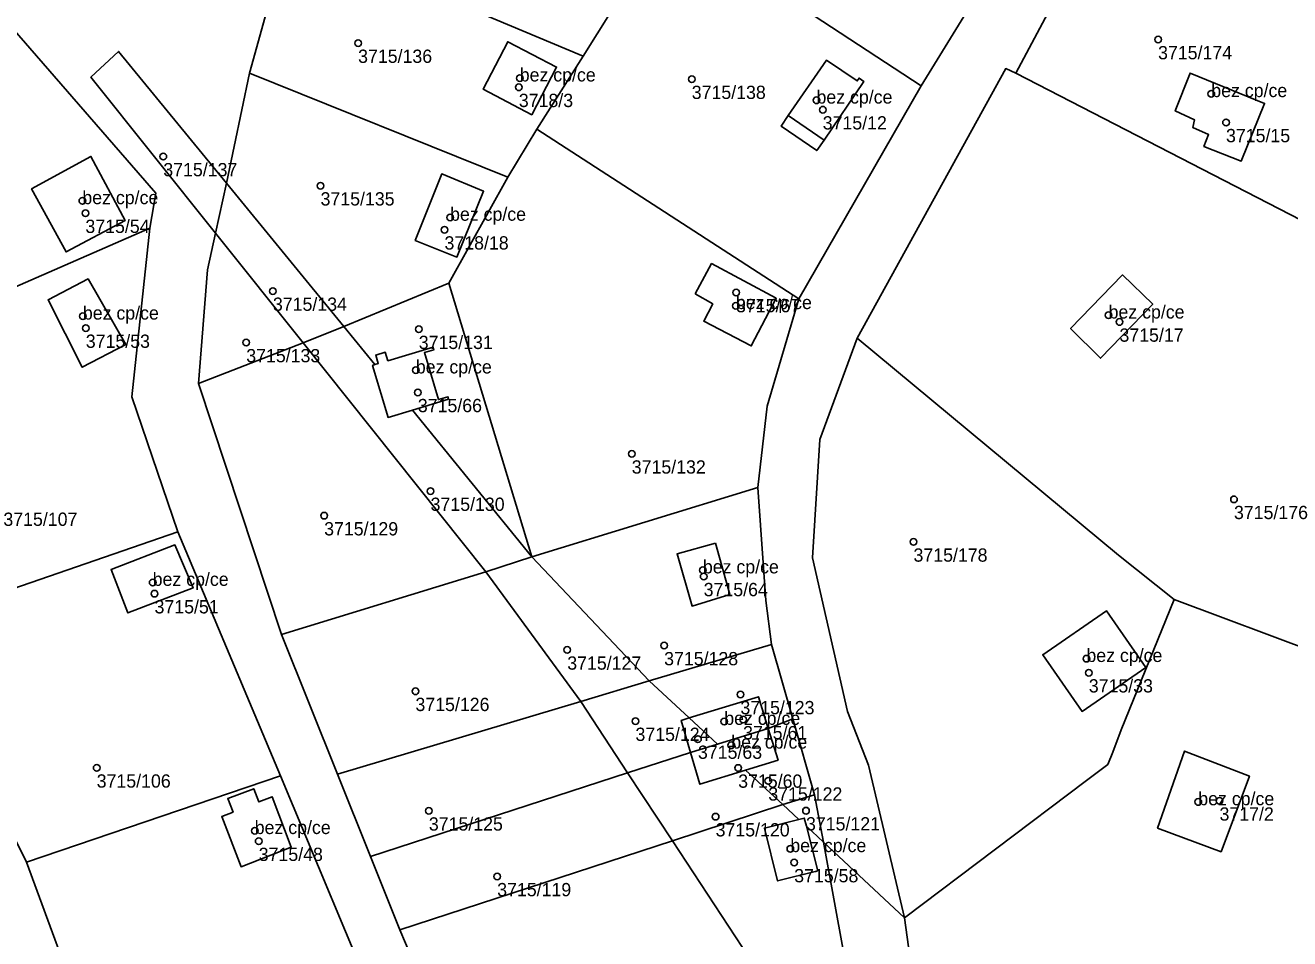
# Model space of a CAD drawing. Extents: x -878211 to -870363, y -1058464 to -1052522.
# Drawn here: x -874257.5 to -874162.2, y -1054827.4 to -1054758.5 of the extents above; entities that cross this region are included whole.
import ezdxf

# ---------------------------------------------------------------- set-up
doc = ezdxf.new("R2010")
doc.units = 0
for name, color, linetype in [('Definiční body', 7, 'Continuous'), ('Polygon budovy', 7, 'Continuous'), ('Polygon parcely', 7, 'Continuous')]:
    doc.layers.add(name, color=color, linetype=linetype)

msp = doc.modelspace()

# ---------------------------------------------------------------- linework, layer by layer
at = {"layer": 'Definiční body'}
for centre in [(-874172.11, -1054759.57994), (-874232.39, -1054759.84994), (-874220.21, -1054762.48994), (-874220.28, -1054763.17994), (-874207.25, -1054762.56994), (-874197.85, -1054764.15994), (-874168.1, -1054763.66994), (-874197.38, -1054764.86994), (-874166.99, -1054765.82994), (-874247.07, -1054768.39994), (-874235.22, -1054770.59994), (-874253.17, -1054771.73994), (-874252.94, -1054772.66994), (-874225.46, -1054772.98994), (-874225.88, -1054773.91994), (-874238.81, -1054778.53994), (-874203.91, -1054778.64994), (-874203.92, -1054779.64994), (-874253.13, -1054780.43994), (-874175.84, -1054780.35994), (-874252.91, -1054781.32994), (-874227.82, -1054781.41994), (-874175.02, -1054780.86994), (-874240.82, -1054782.41994), (-874228.04, -1054784.49994), (-874227.89, -1054786.17994), (-874211.77, -1054790.80994), (-874226.93, -1054793.61994), (-874166.39, -1054794.23994), (-874234.95, -1054795.46994), (-874190.54, -1054797.44994), (-874206.41, -1054799.56994), (-874247.87, -1054800.50994), (-874206.35, -1054800.04994), (-874247.73, -1054801.34994), (-874209.33, -1054805.25994), (-874216.63, -1054805.58994), (-874177.51, -1054806.24994), (-874177.33, -1054807.30994), (-874228.07, -1054808.70994), (-874203.58, -1054808.94994), (-874211.49, -1054810.95994), (-874204.8, -1054810.98994), (-874203.38, -1054810.83994), (-874206.78, -1054812.30994), (-874204.27, -1054812.77994), (-874252.09, -1054814.47994), (-874203.75, -1054814.48994), (-874201.48, -1054815.45994), (-874227.06, -1054817.71994), (-874198.64, -1054817.70994), (-874169.08, -1054817.04994), (-874167.48, -1054816.96994), (-874205.45, -1054818.15994), (-874240.18, -1054819.21994), (-874239.88, -1054820.00994), (-874199.82, -1054820.57994), (-874199.53, -1054821.61994), (-874221.91, -1054822.66994)]:
    msp.add_circle(centre, 0.25, dxfattribs=at)
at = {"layer": 'Polygon budovy'}
for points in [[(-874219.31, -1054765.25), (-874217.44, -1054761.66), (-874221.11, -1054759.75), (-874222.96, -1054763.33)], [(-874197.09, -1054761.13), (-874199.99, -1054765.3), (-874197.26, -1054767.16), (-874194.27, -1054762.75), (-874194.64, -1054762.49), (-874194.78, -1054762.7)], [(-874169.7, -1054762.11), (-874170.82, -1054764.96), (-874169.36, -1054765.64), (-874169.5, -1054766.21), (-874168.31, -1054766.75), (-874168.66, -1054767.63), (-874165.86, -1054768.75), (-874164.08, -1054764.39)], [(-874252.53, -1054768.39), (-874256.99, -1054770.84), (-874254.4, -1054775.59), (-874249.95, -1054773.23)], [(-874228.09, -1054774.72), (-874224.94, -1054775.98), (-874222.94, -1054771.01), (-874226.09, -1054769.71)], [(-874206.99, -1054778.75), (-874205.67, -1054779.51), (-874206.35, -1054780.81), (-874202.76, -1054782.68), (-874200.88, -1054779.08), (-874205.76, -1054776.47)], [(-874178.7, -1054781.37), (-874176.44, -1054783.6), (-874172.51, -1054779.53), (-874174.79, -1054777.32)], [(-874252.74, -1054777.62), (-874255.75, -1054779.2), (-874253.18, -1054784.28), (-874249.9, -1054782.56)], [(-874231.3, -1054784.14), (-874230.13, -1054788.06), (-874228.3, -1054787.52), (-874225.57, -1054786.7), (-874225.62, -1054786.51), (-874226.34, -1054786.72), (-874227.4, -1054783.18), (-874226.68, -1054782.96), (-874226.74, -1054782.77), (-874230.15, -1054783.79), (-874230.34, -1054783.15), (-874231.06, -1054783.37), (-874230.87, -1054784.01), (-874231.12, -1054784.08)], [(-874205.45, -1054797.54), (-874208.35, -1054798.34), (-874207.22, -1054802.29), (-874204.39, -1054801.41)], [(-874251.01, -1054799.53), (-874249.75, -1054802.8), (-874244.83, -1054800.91), (-874246.19, -1054797.67)], [(-874176, -1054802.64), (-874180.8, -1054805.96), (-874177.84, -1054810.23), (-874173.04, -1054806.92)], [(-874202.22, -1054809.12), (-874207.44, -1054810.72), (-874208.04, -1054810.91), (-874207.34, -1054813.31), (-874205.32, -1054812.69), (-874201.48, -1054811.51)], [(-874207.34, -1054813.31), (-874206.65, -1054815.72), (-874203.19, -1054814.65), (-874200.74, -1054813.9), (-874201.48, -1054811.51), (-874205.32, -1054812.69)], [(-874170.11, -1054813.22), (-874172.15, -1054819.02), (-874167.36, -1054820.81), (-874165.23, -1054815.1)], [(-874242.66, -1054818.14), (-874241.21, -1054821.93), (-874237.43, -1054820.47), (-874238.87, -1054816.66), (-874239.88, -1054817.05), (-874240.25, -1054816.05), (-874242.21, -1054816.79), (-874241.81, -1054817.81)], [(-874200.78, -1054823), (-874197.76, -1054822.24), (-874198.61, -1054818.88), (-874198.77, -1054818.27), (-874199.17, -1054818.37), (-874201.78, -1054819.02)]]:
    msp.add_lwpolyline(points, close=True, dxfattribs=at)
at = {"layer": 'Polygon parcely'}
for points in [[(-874224.55, -1054837.74), (-874229.24, -1054826.68), (-874231.45, -1054821.17), (-874233.94, -1054814.96), (-874238.16, -1054804.43), (-874244.42, -1054785.5), (-874243.75, -1054776.93), (-874243.13, -1054774.17), (-874252.52, -1054762.41), (-874250.45, -1054760.47), (-874242.31, -1054770.41), (-874240.58, -1054762.12), (-874237.63, -1054751.51), (-874236.06, -1054746.16), (-874234.67, -1054742.82), (-874231.08, -1054736.32), (-874221.67, -1054721.07), (-874213.29, -1054707.67)], [(-874180.85, -1054748.23), (-874189.97, -1054763.06), (-874199.17, -1054779.12), (-874201.56, -1054787.22), (-874202.28, -1054793.34), (-874201.67, -1054801.86), (-874201.24, -1054805.17), (-874199.63, -1054810.79), (-874197.99, -1054816.52), (-874197.33, -1054820.07), (-874191.23, -1054825.79), (-874193.92, -1054814.27), (-874195.52, -1054810.24), (-874198.16, -1054798.65), (-874197.61, -1054789.72), (-874194.79, -1054782.09), (-874183.59, -1054761.77), (-874182.84, -1054762.12), (-874177.84, -1054752.71)], [(-874265.13, -1054751), (-874247.63, -1054771.16), (-874248.08, -1054773.81), (-874249.44, -1054786.52), (-874245.97, -1054796.7), (-874238.24, -1054815.08), (-874230.47, -1054833.67), (-874222.7, -1054851.96), (-874214.92, -1054870.41), (-874208.26, -1054886.42), (-874214.14, -1054895.35), (-874205.83, -1054886.09)]]:
    msp.add_lwpolyline(points, dxfattribs=at)
for points in [[(-874208.84, -1054750.69), (-874189.97, -1054763.06), (-874180.85, -1054748.23), (-874200.38, -1054735.33)], [(-874231.08, -1054736.32), (-874234.67, -1054742.82), (-874236.06, -1054746.16), (-874237.63, -1054751.51), (-874215.44, -1054760.83), (-874209.36, -1054751.11), (-874208.84, -1054750.69)], [(-874175.75, -1054749.15), (-874177.84, -1054752.71), (-874182.84, -1054762.12), (-874156.35, -1054775.75), (-874152.15, -1054761.4)], [(-874189.97, -1054763.06), (-874208.84, -1054750.69), (-874209.36, -1054751.11), (-874215.44, -1054760.83), (-874218.93, -1054766.34), (-874199.17, -1054779.12)], [(-874248.08, -1054773.81), (-874247.63, -1054771.16), (-874265.13, -1054751), (-874268.09, -1054751.36), (-874279.07, -1054771.67), (-874281.02, -1054776.09), (-874277.65, -1054775.99), (-874273.64, -1054784.95)], [(-874215.44, -1054760.83), (-874237.63, -1054751.51), (-874240.58, -1054762.12), (-874221.1, -1054769.95), (-874218.93, -1054766.34)], [(-874222.96, -1054763.33), (-874221.11, -1054759.75), (-874217.44, -1054761.66), (-874219.31, -1054765.25)], [(-874222.96, -1054763.33), (-874219.31, -1054765.25), (-874217.44, -1054761.66), (-874221.11, -1054759.75)], [(-874242.31, -1054770.41), (-874250.45, -1054760.47), (-874252.52, -1054762.41), (-874243.13, -1054774.17)], [(-874197.26, -1054767.16), (-874194.27, -1054762.75), (-874194.64, -1054762.49), (-874194.78, -1054762.7), (-874197.09, -1054761.13), (-874199.99, -1054765.3), (-874200.51, -1054766.12), (-874197.83, -1054767.95)], [(-874197.26, -1054767.16), (-874197.83, -1054767.95), (-874200.51, -1054766.12), (-874199.99, -1054765.3), (-874197.09, -1054761.13), (-874194.78, -1054762.7), (-874194.64, -1054762.49), (-874194.27, -1054762.75)], [(-874221.1, -1054769.95), (-874240.58, -1054762.12), (-874242.31, -1054770.41), (-874233.47, -1054781.21), (-874225.55, -1054777.95)], [(-874175.1, -1054798.44), (-874170.91, -1054801.8), (-874160.01, -1054805.85), (-874149.95, -1054778.93), (-874156.35, -1054775.75), (-874182.84, -1054762.12), (-874183.59, -1054761.77), (-874194.79, -1054782.09)], [(-874169.36, -1054765.64), (-874170.82, -1054764.96), (-874169.7, -1054762.11), (-874164.08, -1054764.39), (-874165.86, -1054768.75), (-874168.66, -1054767.63), (-874168.31, -1054766.75), (-874169.5, -1054766.21)], [(-874169.36, -1054765.64), (-874169.5, -1054766.21), (-874168.31, -1054766.75), (-874168.66, -1054767.63), (-874165.86, -1054768.75), (-874164.08, -1054764.39), (-874169.7, -1054762.11), (-874170.82, -1054764.96)], [(-874199.17, -1054779.12), (-874218.93, -1054766.34), (-874221.1, -1054769.95), (-874225.55, -1054777.95), (-874219.29, -1054798.58), (-874202.28, -1054793.34), (-874201.56, -1054787.22)], [(-874249.95, -1054773.23), (-874252.53, -1054768.39), (-874256.99, -1054770.84), (-874254.4, -1054775.59)], [(-874249.95, -1054773.23), (-874254.4, -1054775.59), (-874256.99, -1054770.84), (-874252.53, -1054768.39)], [(-874224.94, -1054775.98), (-874228.09, -1054774.72), (-874226.09, -1054769.71), (-874222.94, -1054771.01)], [(-874224.94, -1054775.98), (-874222.94, -1054771.01), (-874226.09, -1054769.71), (-874228.09, -1054774.72)], [(-874243.13, -1054774.17), (-874236.54, -1054782.43), (-874233.47, -1054781.21), (-874242.31, -1054770.41)], [(-874248.08, -1054773.81), (-874273.64, -1054784.95), (-874268.5, -1054797.3), (-874265.42, -1054803.41), (-874245.97, -1054796.7), (-874249.44, -1054786.52)], [(-874236.54, -1054782.43), (-874243.13, -1054774.17), (-874243.75, -1054776.93), (-874244.42, -1054785.5)], [(-874206.99, -1054778.75), (-874205.76, -1054776.47), (-874200.88, -1054779.08), (-874202.76, -1054782.68), (-874206.35, -1054780.81), (-874205.67, -1054779.51)], [(-874206.99, -1054778.75), (-874205.67, -1054779.51), (-874206.35, -1054780.81), (-874202.76, -1054782.68), (-874200.88, -1054779.08), (-874205.76, -1054776.47)], [(-874174.79, -1054777.32), (-874172.51, -1054779.53), (-874176.44, -1054783.6), (-874178.7, -1054781.37)], [(-874174.79, -1054777.32), (-874178.7, -1054781.37), (-874176.44, -1054783.6), (-874172.51, -1054779.53)], [(-874253.18, -1054784.28), (-874255.75, -1054779.2), (-874252.74, -1054777.62), (-874249.9, -1054782.56)], [(-874253.18, -1054784.28), (-874249.9, -1054782.56), (-874252.74, -1054777.62), (-874255.75, -1054779.2)], [(-874230.34, -1054783.15), (-874230.15, -1054783.79), (-874226.74, -1054782.77), (-874226.68, -1054782.96), (-874227.4, -1054783.18), (-874226.34, -1054786.72), (-874225.62, -1054786.51), (-874225.57, -1054786.7), (-874228.3, -1054787.52), (-874219.29, -1054798.58), (-874225.55, -1054777.95), (-874233.47, -1054781.21), (-874231.12, -1054784.08), (-874230.87, -1054784.01), (-874231.06, -1054783.37)], [(-874231.12, -1054784.08), (-874233.47, -1054781.21), (-874236.54, -1054782.43), (-874222.76, -1054799.71), (-874219.29, -1054798.58), (-874228.3, -1054787.52), (-874230.13, -1054788.06), (-874231.3, -1054784.14)], [(-874194.79, -1054782.09), (-874197.61, -1054789.72), (-874198.16, -1054798.65), (-874195.52, -1054810.24), (-874193.92, -1054814.27), (-874191.23, -1054825.79), (-874177.5, -1054815.44), (-874175.9, -1054814.23), (-874175.52, -1054813.3), (-874174.9, -1054811.62), (-874170.91, -1054801.8), (-874175.1, -1054798.44)], [(-874222.76, -1054799.71), (-874236.54, -1054782.43), (-874244.42, -1054785.5), (-874238.16, -1054804.43)], [(-874228.3, -1054787.52), (-874225.57, -1054786.7), (-874225.62, -1054786.51), (-874226.34, -1054786.72), (-874227.4, -1054783.18), (-874226.68, -1054782.96), (-874226.74, -1054782.77), (-874230.15, -1054783.79), (-874230.34, -1054783.15), (-874231.06, -1054783.37), (-874230.87, -1054784.01), (-874231.12, -1054784.08), (-874231.3, -1054784.14), (-874230.13, -1054788.06)], [(-874210.46, -1054807.93), (-874201.24, -1054805.17), (-874201.67, -1054801.86), (-874202.28, -1054793.34), (-874219.29, -1054798.58)], [(-874265.42, -1054803.41), (-874260.52, -1054815.3), (-874257.38, -1054821.58), (-874238.24, -1054815.08), (-874245.97, -1054796.7)], [(-874205.45, -1054797.54), (-874208.35, -1054798.34), (-874207.22, -1054802.29), (-874204.39, -1054801.41)], [(-874205.45, -1054797.54), (-874204.39, -1054801.41), (-874207.22, -1054802.29), (-874208.35, -1054798.34)], [(-874244.83, -1054800.91), (-874246.19, -1054797.67), (-874251.01, -1054799.53), (-874249.75, -1054802.8)], [(-874244.83, -1054800.91), (-874249.75, -1054802.8), (-874251.01, -1054799.53), (-874246.19, -1054797.67)], [(-874219.29, -1054798.58), (-874222.76, -1054799.71), (-874215.62, -1054809.48), (-874210.46, -1054807.93)], [(-874238.16, -1054804.43), (-874233.94, -1054814.96), (-874215.62, -1054809.48), (-874222.76, -1054799.71)], [(-874160.01, -1054805.85), (-874170.91, -1054801.8), (-874174.9, -1054811.62), (-874175.52, -1054813.3), (-874175.9, -1054814.23), (-874177.5, -1054815.44), (-874191.23, -1054825.79), (-874189.93, -1054835.07), (-874177.39, -1054851.99), (-874137.55, -1054815.13), (-874145.96, -1054811.66)], [(-874173.04, -1054806.92), (-874177.84, -1054810.23), (-874180.8, -1054805.96), (-874176, -1054802.64)], [(-874173.04, -1054806.92), (-874176, -1054802.64), (-874180.8, -1054805.96), (-874177.84, -1054810.23)], [(-874202.22, -1054809.12), (-874201.48, -1054811.51), (-874199.63, -1054810.79), (-874201.24, -1054805.17), (-874210.46, -1054807.93), (-874207.44, -1054810.72)], [(-874207.34, -1054813.31), (-874208.04, -1054810.91), (-874207.44, -1054810.72), (-874210.46, -1054807.93), (-874215.62, -1054809.48), (-874212.09, -1054814.85)], [(-874212.09, -1054814.85), (-874215.62, -1054809.48), (-874233.94, -1054814.96), (-874231.45, -1054821.17)], [(-874207.44, -1054810.72), (-874205.32, -1054812.69), (-874201.48, -1054811.51), (-874202.22, -1054809.12)], [(-874207.44, -1054810.72), (-874208.04, -1054810.91), (-874207.34, -1054813.31), (-874205.32, -1054812.69)], [(-874199.63, -1054810.79), (-874201.48, -1054811.51), (-874200.74, -1054813.9), (-874203.19, -1054814.65), (-874200.39, -1054817.25), (-874197.99, -1054816.52)], [(-874205.32, -1054812.69), (-874207.34, -1054813.31), (-874206.65, -1054815.72), (-874203.19, -1054814.65), (-874200.74, -1054813.9), (-874201.48, -1054811.51)], [(-874206.65, -1054815.72), (-874207.34, -1054813.31), (-874212.09, -1054814.85), (-874208.71, -1054819.98), (-874200.39, -1054817.25), (-874203.19, -1054814.65)], [(-874165.23, -1054815.1), (-874170.11, -1054813.22), (-874172.15, -1054819.02), (-874167.36, -1054820.81)], [(-874165.23, -1054815.1), (-874167.36, -1054820.81), (-874172.15, -1054819.02), (-874170.11, -1054813.22)], [(-874270.63, -1054841.75), (-874252.82, -1054833.96), (-874257.38, -1054821.58), (-874260.52, -1054815.3), (-874278.56, -1054822.87)], [(-874238.24, -1054815.08), (-874257.38, -1054821.58), (-874252.82, -1054833.96), (-874249.59, -1054840.32), (-874230.47, -1054833.67)], [(-874231.45, -1054821.17), (-874229.24, -1054826.68), (-874208.71, -1054819.98), (-874212.09, -1054814.85)], [(-874241.81, -1054817.81), (-874242.66, -1054818.14), (-874241.21, -1054821.93), (-874237.43, -1054820.47), (-874238.87, -1054816.66), (-874239.88, -1054817.05), (-874240.25, -1054816.05), (-874242.21, -1054816.79)], [(-874241.81, -1054817.81), (-874242.21, -1054816.79), (-874240.25, -1054816.05), (-874239.88, -1054817.05), (-874238.87, -1054816.66), (-874237.43, -1054820.47), (-874241.21, -1054821.93), (-874242.66, -1054818.14)], [(-874199.17, -1054818.37), (-874198.77, -1054818.27), (-874198.61, -1054818.88), (-874197.33, -1054820.07), (-874197.99, -1054816.52), (-874200.39, -1054817.25)], [(-874200.78, -1054823), (-874201.78, -1054819.02), (-874199.17, -1054818.37), (-874200.39, -1054817.25), (-874208.71, -1054819.98), (-874201.84, -1054830.43), (-874195.81, -1054828.34), (-874197.33, -1054820.07), (-874198.61, -1054818.88), (-874197.76, -1054822.24)], [(-874198.61, -1054818.88), (-874198.77, -1054818.27), (-874199.17, -1054818.37), (-874201.78, -1054819.02), (-874200.78, -1054823), (-874197.76, -1054822.24)], [(-874201.84, -1054830.43), (-874208.71, -1054819.98), (-874229.24, -1054826.68), (-874224.55, -1054837.74)], [(-874197.33, -1054820.07), (-874195.81, -1054828.34), (-874192.14, -1054839.98), (-874183.57, -1054851.44), (-874183.19, -1054851.98), (-874180.12, -1054856.04), (-874177.39, -1054851.99), (-874189.93, -1054835.07), (-874191.23, -1054825.79)]]:
    msp.add_lwpolyline(points, close=True, dxfattribs=at)

# ---------------------------------------------------------------- texts
at = {"layer": 'Definiční body'}
for s, p in [('3715/136', (-874232.39, -1054761.339)), ('3715/174', (-874172.11, -1054761.069)), ('bez cp/ce', (-874220.21, -1054762.74)), ('3715/138', (-874207.25, -1054764.059)), ('bez cp/ce', (-874168.1, -1054763.919)), ('3718/3', (-874220.28, -1054764.669)), ('bez cp/ce', (-874197.85, -1054764.409)), ('3715/12', (-874197.38, -1054766.359)), ('3715/15', (-874166.99, -1054767.319)), ('3715/137', (-874247.07, -1054769.889)), ('bez cp/ce', (-874253.17, -1054771.99)), ('3715/135', (-874235.22, -1054772.089)), ('bez cp/ce', (-874225.46, -1054773.24)), ('3715/54', (-874252.94, -1054774.159)), ('3718/18', (-874225.88, -1054775.409)), ('3715/134', (-874238.81, -1054780.029)), ('3715/67', (-874203.91, -1054780.139)), ('bez cp/ce', (-874203.92, -1054779.899)), ('bez cp/ce', (-874253.13, -1054780.69)), ('bez cp/ce', (-874175.84, -1054780.61)), ('3715/17', (-874175.02, -1054782.359)), ('3715/53', (-874252.91, -1054782.819)), ('3715/131', (-874227.82, -1054782.909)), ('3715/133', (-874240.82, -1054783.909)), ('bez cp/ce', (-874228.04, -1054784.75)), ('3715/66', (-874227.89, -1054787.669)), ('3715/132', (-874211.77, -1054792.299)), ('3715/130', (-874226.93, -1054795.109)), ('3715/176', (-874166.39, -1054795.729)), ('3715/107', (-874259.12, -1054796.239)), ('3715/129', (-874234.95, -1054796.959)), ('3715/178', (-874190.54, -1054798.939)), ('bez cp/ce', (-874206.41, -1054799.82)), ('bez cp/ce', (-874247.87, -1054800.76)), ('3715/64', (-874206.35, -1054801.539)), ('3715/51', (-874247.73, -1054802.839)), ('3715/127', (-874216.63, -1054807.079)), ('3715/128', (-874209.33, -1054806.749)), ('bez cp/ce', (-874177.51, -1054806.5)), ('3715/33', (-874177.33, -1054808.799)), ('3715/126', (-874228.07, -1054810.199)), ('3715/123', (-874203.58, -1054810.439)), ('bez cp/ce', (-874204.8, -1054811.24)), ('3715/124', (-874211.49, -1054812.449)), ('3715/61', (-874203.38, -1054812.329)), ('3715/63', (-874206.78, -1054813.799)), ('bez cp/ce', (-874204.27, -1054813.03)), ('3715/106', (-874252.09, -1054815.969)), ('3715/60', (-874203.75, -1054815.979)), ('3715/122', (-874201.48, -1054816.949)), ('bez cp/ce', (-874169.08, -1054817.3)), ('3717/2', (-874167.48, -1054818.459)), ('bez cp/ce', (-874240.18, -1054819.47)), ('3715/125', (-874227.06, -1054819.209)), ('3715/121', (-874198.64, -1054819.199)), ('3715/120', (-874205.45, -1054819.649)), ('bez cp/ce', (-874199.82, -1054820.83)), ('3715/48', (-874239.88, -1054821.499)), ('3715/58', (-874199.53, -1054823.109)), ('3715/119', (-874221.91, -1054824.159))]:
    msp.add_text(s, height=0.999996, dxfattribs=at).set_placement(p)

doc.saveas('drawing.dxf')
